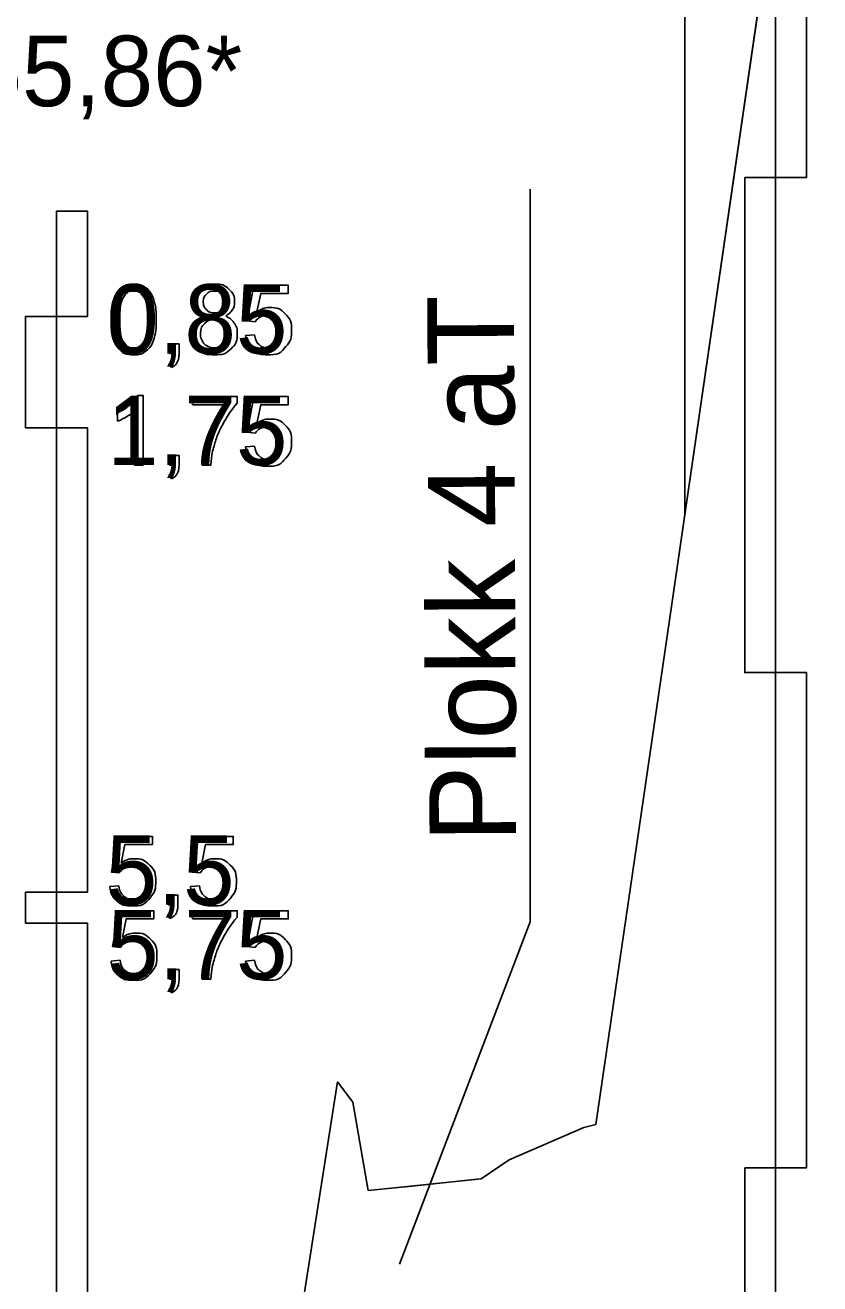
# Model space of a CAD drawing. Extents: x 700746 to 706058, y 6570320 to 6580460.
# Drawn here: x 705396.4 to 705460.6, y 6576449.4 to 6576551.1 of the extents above; entities that cross this region are included whole.
import ezdxf

# ---------------------------------------------------------------- set-up
doc = ezdxf.new("R2010")
doc.units = 0
for name, color, linetype in [('Default', 7, 'Continuous'), ('GEOLPUNKT', 7, 'Continuous'), ('kataster', 7, 'Continuous'), ('Plokid', 7, 'Continuous'), ('Täide', 7, 'Continuous')]:
    doc.layers.add(name, color=color, linetype=linetype)

msp = doc.modelspace()

# ---------------------------------------------------------------- linework, layer by layer
at = {"layer": 'Default'}
for points in [[(705421.6, 6576465.71), (705421.6, 6576465.71), (705422.85, 6576464.08), (705424.09, 6576456.94), (705426.21, 6576457.14), (705433.21, 6576457.88), (705435.49, 6576459.4), (705441.53, 6576462.03), (705442.49, 6576462.27), (705448.43, 6576502.99), (705456.67, 6576559.6)], [(705406.31, 6576380.46), (705409.85, 6576397.09), (705411.37, 6576401.8), (705412.98, 6576409.08), (705416.3, 6576431.89), (705421.6, 6576465.71)]]:
    msp.add_lwpolyline(points, dxfattribs=at)
at = {"layer": 'GEOLPUNKT'}
for points in [[(705457.02, 6576562.62), (705457.02, 6576108.77)], [(705398.9, 6576536.04), (705398.9, 6576318.54)], [(705414.95, 6576527.1), (705414.31, 6576527.18), (705414.85, 6576530.06), (705417.63, 6576530.06), (705417.63, 6576529.4), (705415.4, 6576529.4), (705415.1, 6576527.9)], [(705414.18, 6576526), (705414.9, 6576526.06)], [(705408.03, 6576524.53), (705408.03, 6576525.31), (705408.81, 6576525.31), (705408.81, 6576524.53)], [(705408.42, 6576524.53), (705408.03, 6576524.53)], [(705408.18, 6576523.42), (705407.98, 6576523.72)], [(705405.45, 6576521.15), (705405.9, 6576521.15), (705405.9, 6576515.53)], [(705409.88, 6576520.4), (705409.88, 6576521.06), (705413.5, 6576521.06), (705413.5, 6576520.52)], [(705414.95, 6576518.1), (705414.31, 6576518.18), (705414.85, 6576521.06), (705417.63, 6576521.06), (705417.63, 6576520.4), (705415.4, 6576520.4), (705415.1, 6576518.9)], [(705405.9, 6576515.53), (705405.21, 6576515.53), (705405.21, 6576519.91)], [(705412.62, 6576520.4), (705409.88, 6576520.4)], [(705403.84, 6576519.08), (705403.84, 6576519.75)], [(705414.18, 6576517), (705414.9, 6576517.06)], [(705408.03, 6576515.53), (705408.03, 6576516.31), (705408.81, 6576516.31), (705408.81, 6576515.53)], [(705408.18, 6576514.42), (705407.98, 6576514.72)], [(705408.42, 6576515.53), (705408.03, 6576515.53)], [(705411.37, 6576515.53), (705410.66, 6576515.53)], [(705403.97, 6576482.58), (705403.33, 6576482.66), (705403.87, 6576485.54), (705406.65, 6576485.54), (705406.65, 6576484.88), (705404.42, 6576484.88), (705404.12, 6576483.38)], [(705410.5, 6576482.58), (705409.85, 6576482.66), (705410.39, 6576485.54), (705413.18, 6576485.54), (705413.18, 6576484.88), (705410.94, 6576484.88), (705410.64, 6576483.38)], [(705403.21, 6576481.48), (705403.93, 6576481.54)], [(705409.73, 6576481.48), (705410.45, 6576481.54)], [(705407.93, 6576480.01), (705407.93, 6576480.79), (705408.71, 6576480.79), (705408.71, 6576480.01)], [(705404.08, 6576476.57), (705403.43, 6576476.65), (705403.98, 6576479.53), (705406.76, 6576479.53), (705406.76, 6576478.87), (705404.53, 6576478.87), (705404.22, 6576477.37)], [(705408.07, 6576478.9), (705407.88, 6576479.2)], [(705408.32, 6576480.01), (705407.93, 6576480.01)], [(705409.88, 6576478.87), (705409.88, 6576479.53), (705413.5, 6576479.53), (705413.5, 6576478.99)], [(705414.95, 6576476.57), (705414.31, 6576476.65), (705414.85, 6576479.53), (705417.63, 6576479.53), (705417.63, 6576478.87), (705415.4, 6576478.87), (705415.1, 6576477.37)], [(705412.62, 6576478.87), (705409.88, 6576478.87)], [(705403.31, 6576475.47), (705404.03, 6576475.53)], [(705414.18, 6576475.47), (705414.9, 6576475.53)], [(705408.03, 6576474), (705408.03, 6576474.78), (705408.81, 6576474.78), (705408.81, 6576474)], [(705408.18, 6576472.89), (705407.98, 6576473.19)], [(705408.42, 6576474), (705408.03, 6576474)], [(705411.37, 6576474), (705410.66, 6576474)]]:
    msp.add_lwpolyline(points, dxfattribs=at)
for points in [[(705459.52, 6576558.77), (705457.02, 6576558.77), (705457.02, 6576538.77), (705459.52, 6576538.77)], [(705454.52, 6576538.77), (705457.02, 6576538.77), (705457.02, 6576498.77), (705454.52, 6576498.77)], [(705398.9, 6576536.04), (705401.4, 6576536.04), (705401.4, 6576527.54), (705398.9, 6576527.54)], [(705396.4, 6576527.54), (705398.9, 6576527.54), (705398.9, 6576518.54), (705396.4, 6576518.54)], [(705401.4, 6576518.54), (705398.9, 6576518.54), (705398.9, 6576481.04), (705401.4, 6576481.04)], [(705459.52, 6576498.77), (705457.02, 6576498.77), (705457.02, 6576458.77), (705459.52, 6576458.77)], [(705396.4, 6576481.04), (705398.9, 6576481.04), (705398.9, 6576478.54), (705396.4, 6576478.54)], [(705401.4, 6576478.54), (705398.9, 6576478.54), (705398.9, 6576438.54), (705401.4, 6576438.54)], [(705454.52, 6576458.77), (705457.02, 6576458.77), (705457.02, 6576418.77), (705454.52, 6576418.77)]]:
    msp.add_lwpolyline(points, close=True, dxfattribs=at)
for points in [[(705403.31, 6576527.29), (705403.31, 6576528.28), (705403.51, 6576528.89), (705403.72, 6576529.5), (705404.12, 6576529.82), (705404.52, 6576530.15), (705405.14, 6576530.15), (705405.59, 6576530.15), (705405.93, 6576529.97), (705406.27, 6576529.79), (705406.49, 6576529.45), (705406.71, 6576529.11), (705406.83, 6576528.61), (705406.96, 6576528.12), (705406.96, 6576527.29), (705406.96, 6576526.31), (705406.76, 6576525.7), (705406.56, 6576525.09), (705406.15, 6576524.77), (705405.75, 6576524.44), (705405.14, 6576524.44), (705404.33, 6576524.44), (705403.86, 6576525.01), (705403.31, 6576525.72), (705403.31, 6576527.29)], [(705410.9, 6576527.57), (705410.47, 6576527.73), (705410.26, 6576528.02), (705410.05, 6576528.31), (705410.05, 6576528.71), (705410.05, 6576529.32), (705410.49, 6576529.74), (705410.93, 6576530.15), (705411.66, 6576530.15), (705412.39, 6576530.15), (705412.83, 6576529.73), (705413.28, 6576529.3), (705413.28, 6576528.69), (705413.28, 6576528.3), (705413.08, 6576528.01), (705412.87, 6576527.73), (705412.46, 6576527.57), (705412.97, 6576527.4), (705413.24, 6576527.03), (705413.51, 6576526.65), (705413.51, 6576526.13), (705413.51, 6576525.41), (705413, 6576524.93), (705412.5, 6576524.44), (705411.67, 6576524.44), (705410.84, 6576524.44), (705410.33, 6576524.93), (705409.82, 6576525.42), (705409.82, 6576526.15), (705409.82, 6576526.7), (705410.1, 6576527.07), (705410.38, 6576527.44), (705410.9, 6576527.57)], [(705404.02, 6576527.29), (705404.02, 6576525.91), (705404.34, 6576525.46), (705404.66, 6576525), (705405.14, 6576525), (705405.61, 6576525), (705405.93, 6576525.46), (705406.25, 6576525.91), (705406.25, 6576527.29), (705406.25, 6576528.67), (705405.93, 6576529.13), (705405.61, 6576529.58), (705405.13, 6576529.58), (705404.66, 6576529.58), (705404.37, 6576529.18), (705404.02, 6576528.67), (705404.02, 6576527.29)], [(705410.76, 6576528.73), (705410.76, 6576528.34), (705411.01, 6576528.09), (705411.27, 6576527.83), (705411.67, 6576527.83), (705412.07, 6576527.83), (705412.32, 6576528.08), (705412.57, 6576528.33), (705412.57, 6576528.7), (705412.57, 6576529.07), (705412.31, 6576529.33), (705412.05, 6576529.59), (705411.67, 6576529.59), (705411.27, 6576529.59), (705411.02, 6576529.34), (705410.76, 6576529.08), (705410.76, 6576528.73)], [(705415.1, 6576527.9), (705415.6, 6576528.25), (705416.15, 6576528.25), (705416.89, 6576528.25), (705417.39, 6576527.74), (705417.9, 6576527.23), (705417.9, 6576526.43), (705417.9, 6576525.67), (705417.45, 6576525.12), (705416.91, 6576524.44), (705415.98, 6576524.44), (705415.22, 6576524.44), (705414.73, 6576524.86), (705414.25, 6576525.29), (705414.18, 6576526)], [(705410.53, 6576526.15), (705410.53, 6576525.85), (705410.67, 6576525.58), (705410.81, 6576525.3), (705411.08, 6576525.15), (705411.36, 6576525), (705411.67, 6576525), (705412.17, 6576525), (705412.48, 6576525.32), (705412.8, 6576525.63), (705412.8, 6576526.12), (705412.8, 6576526.62), (705412.48, 6576526.95), (705412.15, 6576527.27), (705411.65, 6576527.27), (705411.17, 6576527.27), (705410.85, 6576526.95), (705410.53, 6576526.63), (705410.53, 6576526.15)], [(705414.9, 6576526.06), (705414.98, 6576525.53), (705415.27, 6576525.27), (705415.57, 6576525), (705415.98, 6576525), (705416.48, 6576525), (705416.82, 6576525.38), (705417.17, 6576525.75), (705417.17, 6576526.37), (705417.17, 6576526.96), (705416.84, 6576527.3), (705416.51, 6576527.64), (705415.97, 6576527.64), (705415.64, 6576527.64), (705415.37, 6576527.49), (705415.1, 6576527.34), (705414.95, 6576527.1)], [(705407.98, 6576523.72), (705408.2, 6576523.81), (705408.31, 6576524), (705408.41, 6576524.18), (705408.42, 6576524.53)], [(705408.81, 6576524.53), (705408.81, 6576524.1), (705408.66, 6576523.83), (705408.51, 6576523.57), (705408.18, 6576523.42)], [(705403.84, 6576519.75), (705404.41, 6576520.02), (705404.84, 6576520.4), (705405.27, 6576520.79), (705405.45, 6576521.15)], [(705405.21, 6576519.91), (705404.96, 6576519.67), (705404.56, 6576519.44), (705404.16, 6576519.2), (705403.84, 6576519.08)], [(705410.66, 6576515.53), (705410.67, 6576516.19), (705410.92, 6576517.13), (705411.17, 6576518.06), (705411.63, 6576518.93), (705412.1, 6576519.8), (705412.62, 6576520.4)], [(705413.5, 6576520.52), (705412.97, 6576519.95), (705412.44, 6576519.01), (705411.92, 6576518.07), (705411.63, 6576517.07), (705411.43, 6576516.37), (705411.37, 6576515.53)], [(705415.1, 6576518.9), (705415.6, 6576519.25), (705416.15, 6576519.25), (705416.89, 6576519.25), (705417.39, 6576518.74), (705417.9, 6576518.23), (705417.9, 6576517.43), (705417.9, 6576516.67), (705417.45, 6576516.12), (705416.91, 6576515.44), (705415.98, 6576515.44), (705415.22, 6576515.44), (705414.73, 6576515.86), (705414.25, 6576516.29), (705414.18, 6576517)], [(705414.9, 6576517.06), (705414.98, 6576516.53), (705415.27, 6576516.27), (705415.57, 6576516), (705415.98, 6576516), (705416.48, 6576516), (705416.82, 6576516.38), (705417.17, 6576516.75), (705417.17, 6576517.37), (705417.17, 6576517.96), (705416.84, 6576518.3), (705416.51, 6576518.64), (705415.97, 6576518.64), (705415.64, 6576518.64), (705415.37, 6576518.49), (705415.1, 6576518.34), (705414.95, 6576518.1)], [(705407.98, 6576514.72), (705408.2, 6576514.81), (705408.31, 6576515), (705408.41, 6576515.18), (705408.42, 6576515.53)], [(705408.81, 6576515.53), (705408.81, 6576515.1), (705408.66, 6576514.83), (705408.51, 6576514.57), (705408.18, 6576514.42)], [(705404.12, 6576483.38), (705404.62, 6576483.73), (705405.18, 6576483.73), (705405.91, 6576483.73), (705406.41, 6576483.22), (705406.92, 6576482.71), (705406.92, 6576481.91), (705406.92, 6576481.15), (705406.48, 6576480.6), (705405.94, 6576479.92), (705405.01, 6576479.92), (705404.24, 6576479.92), (705403.76, 6576480.34), (705403.27, 6576480.77), (705403.21, 6576481.48)], [(705410.64, 6576483.38), (705411.15, 6576483.73), (705411.7, 6576483.73), (705412.43, 6576483.73), (705412.94, 6576483.22), (705413.44, 6576482.71), (705413.44, 6576481.91), (705413.44, 6576481.15), (705413, 6576480.6), (705412.46, 6576479.92), (705411.53, 6576479.92), (705410.76, 6576479.92), (705410.28, 6576480.34), (705409.8, 6576480.77), (705409.73, 6576481.48)], [(705403.93, 6576481.54), (705404.01, 6576481.01), (705404.3, 6576480.75), (705404.59, 6576480.48), (705405, 6576480.48), (705405.5, 6576480.48), (705405.85, 6576480.86), (705406.19, 6576481.23), (705406.19, 6576481.85), (705406.19, 6576482.44), (705405.86, 6576482.78), (705405.53, 6576483.12), (705404.99, 6576483.12), (705404.66, 6576483.12), (705404.39, 6576482.97), (705404.13, 6576482.82), (705403.97, 6576482.58)], [(705410.45, 6576481.54), (705410.53, 6576481.01), (705410.82, 6576480.75), (705411.11, 6576480.48), (705411.53, 6576480.48), (705412.03, 6576480.48), (705412.37, 6576480.86), (705412.71, 6576481.23), (705412.71, 6576481.85), (705412.71, 6576482.44), (705412.38, 6576482.78), (705412.05, 6576483.12), (705411.52, 6576483.12), (705411.18, 6576483.12), (705410.91, 6576482.97), (705410.65, 6576482.82), (705410.5, 6576482.58)], [(705407.88, 6576479.2), (705408.1, 6576479.29), (705408.2, 6576479.48), (705408.3, 6576479.66), (705408.32, 6576480.01)], [(705408.71, 6576480.01), (705408.71, 6576479.58), (705408.56, 6576479.31), (705408.4, 6576479.05), (705408.07, 6576478.9)], [(705410.66, 6576474), (705410.67, 6576474.66), (705410.92, 6576475.6), (705411.17, 6576476.53), (705411.63, 6576477.4), (705412.1, 6576478.27), (705412.62, 6576478.87)], [(705413.5, 6576478.99), (705412.97, 6576478.43), (705412.44, 6576477.48), (705411.92, 6576476.54), (705411.63, 6576475.54), (705411.43, 6576474.84), (705411.37, 6576474)], [(705404.22, 6576477.37), (705404.73, 6576477.72), (705405.28, 6576477.72), (705406.02, 6576477.72), (705406.52, 6576477.21), (705407.02, 6576476.7), (705407.02, 6576475.9), (705407.02, 6576475.14), (705406.58, 6576474.59), (705406.04, 6576473.91), (705405.11, 6576473.91), (705404.35, 6576473.91), (705403.86, 6576474.34), (705403.38, 6576474.76), (705403.31, 6576475.47)], [(705404.03, 6576475.53), (705404.11, 6576475), (705404.4, 6576474.74), (705404.69, 6576474.47), (705405.11, 6576474.47), (705405.61, 6576474.47), (705405.95, 6576474.85), (705406.29, 6576475.22), (705406.29, 6576475.84), (705406.29, 6576476.43), (705405.97, 6576476.77), (705405.64, 6576477.11), (705405.1, 6576477.11), (705404.76, 6576477.11), (705404.5, 6576476.96), (705404.23, 6576476.81), (705404.08, 6576476.57)], [(705415.1, 6576477.37), (705415.6, 6576477.72), (705416.15, 6576477.72), (705416.89, 6576477.72), (705417.39, 6576477.21), (705417.9, 6576476.7), (705417.9, 6576475.9), (705417.9, 6576475.14), (705417.45, 6576474.59), (705416.91, 6576473.91), (705415.98, 6576473.91), (705415.22, 6576473.91), (705414.73, 6576474.34), (705414.25, 6576474.76), (705414.18, 6576475.47)], [(705414.9, 6576475.53), (705414.98, 6576475), (705415.27, 6576474.74), (705415.57, 6576474.47), (705415.98, 6576474.47), (705416.48, 6576474.47), (705416.82, 6576474.85), (705417.17, 6576475.22), (705417.17, 6576475.84), (705417.17, 6576476.43), (705416.84, 6576476.77), (705416.51, 6576477.11), (705415.97, 6576477.11), (705415.64, 6576477.11), (705415.37, 6576476.96), (705415.1, 6576476.81), (705414.95, 6576476.57)], [(705407.98, 6576473.19), (705408.2, 6576473.28), (705408.31, 6576473.47), (705408.41, 6576473.65), (705408.42, 6576474)], [(705408.81, 6576474), (705408.81, 6576473.57), (705408.66, 6576473.3), (705408.51, 6576473.04), (705408.18, 6576472.89)]]:
    msp.add_open_spline(points, degree=3, dxfattribs=at)
at = {"layer": 'kataster'}
msp.add_line((705449.68, 6576511.58), (705449.68, 6576553.44), dxfattribs=at)
at = {"layer": 'Plokid'}
for points in [[(705421.6, 6576465.71), (705421.6, 6576465.71), (705422.85, 6576464.08), (705424.09, 6576456.94), (705426.21, 6576457.14), (705433.21, 6576457.88), (705435.49, 6576459.4), (705441.53, 6576462.03), (705442.49, 6576462.27), (705448.43, 6576502.99), (705456.55, 6576558.76), (705462.07, 6576558.92), (705479.57, 6576549.07)], [(705437.19, 6576537.81), (705437.19, 6576478.63), (705426.62, 6576450.97)], [(705406.31, 6576380.46), (705409.85, 6576397.09), (705411.37, 6576401.8), (705412.98, 6576409.08), (705416.3, 6576431.89), (705421.6, 6576465.71)]]:
    msp.add_lwpolyline(points, dxfattribs=at)
at = {"layer": 'Täide'}
for p, q in [((705448.43, 6576502.99), (705442.49, 6576462.27)), ((705421.6, 6576465.71), (705419.04, 6576449.4)), ((705422.85, 6576464.08), (705421.6, 6576465.71)), ((705424.09, 6576456.94), (705422.85, 6576464.08)), ((705432.64, 6576457.81), (705427.65, 6576457.29))]:
    msp.add_line(p, q, dxfattribs=at)
for points in [[(705456.55, 6576558.76), (705448.43, 6576502.99), (705448.43, 6576502.99)], [(705442.49, 6576462.27), (705442.49, 6576462.27), (705441.53, 6576462.02), (705435.49, 6576459.4), (705433.22, 6576457.87), (705432.64, 6576457.81)], [(705427.65, 6576457.29), (705426.21, 6576457.14), (705424.1, 6576456.94), (705424.09, 6576456.94)]]:
    msp.add_lwpolyline(points, dxfattribs=at)

# ---------------------------------------------------------------- texts
at = {"layer": 'GEOLPUNKT'}
for s, height, p in [('55,86*', 5.7, (705391.87, 6576544.52)), ('55,86*', 5.7, (705391.87, 6576544.52)), ('0,85', 5.6, (705402.99, 6576524.53)), ('1,75', 5.6, (705402.99, 6576515.53)), ('5,5', 5.6, (705402.88, 6576480.01)), ('5,75', 5.6, (705402.99, 6576474))]:
    msp.add_text(s, height=height, dxfattribs=at).set_placement(p)
at = {"layer": 'Plokid'}
msp.add_text('Plokk 4 aT', height=7, rotation=90.2407, dxfattribs=at).set_placement((705436.05, 6576485.05))

doc.saveas('drawing.dxf')
